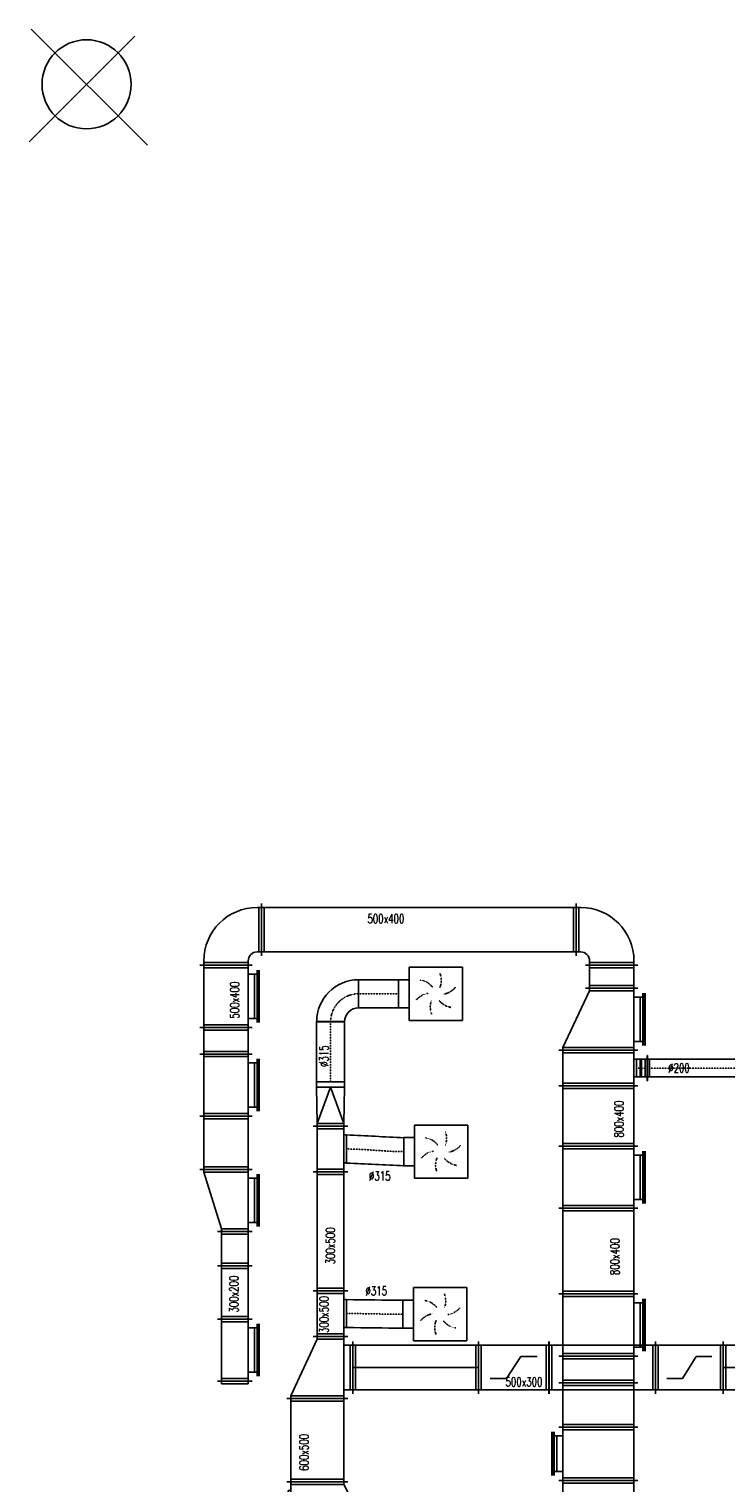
# Model space of a CAD drawing. Extents: x -7228 to 74941, y -112898 to 85621.
# Tile 566 of 635: x 22888 to 23673, y 83533 to 85171. Entities that reach past the tile are written whole.
import ezdxf

# ---------------------------------------------------------------- set-up
doc = ezdxf.new("R2010")
doc.units = 0
doc.linetypes.add('DASHDOT', pattern=[1, 0.5, -0.25, 0, -0.25])
doc.linetypes.add('DASHED', pattern=[0.75, 0.5, -0.25])
doc.layers.get('0').update_dxf_attribs({"color": 101, "linetype": 'CONTINUOUS'})
for name, color, linetype in [('E35', 6, 'CONTINUOUS'), ('FLUID-N2', 7, 'CONTINUOUS'), ('FLUID-N2-SYM', 7, 'CONTINUOUS'), ('FLUID-W2', 7, 'CONTINUOUS'), ('FLUID-W2-SYM', 7, 'CONTINUOUS'), ('m-went-klapy', 2, 'CONTINUOUS'), ('m-went-opis', 86, 'CONTINUOUS')]:
    doc.layers.add(name, color=color, linetype=linetype)
doc.styles.add('tab-bud$0$ROMANS', font='romans', dxfattribs={"width": 0.7})
doc.linetypes.add('ZIGZAG', pattern='A,0.00254,-5.08,[131,ltypeshp.shx,S=5.08,R=0,X=-5.08,Y=0],-10.16,[131,ltypeshp.shx,S=5.08,R=180,X=5.08,Y=0],-5.08', length=20.32254)

# ---------------------------------------------------------------- blocks, each defined once
blk = doc.blocks.new('*U7766')
at = {"color": 0, "linetype": 'ByBlock', "lineweight": -2, "ltscale": 2}
for p, q in [((195, 400), (-195, 200)), ((225, 400), (195, 400)), ((-225, 200), (-195, 200)), ((225, -400), (-225, -400)), ((-125, -400), (-125, -430)), ((125, -430), (125, -400))]:
    blk.add_line(p, q, dxfattribs=at)
at = {"color": 4, "linetype": 'Continuous', "ltscale": 2}
for p, q in [((195, 400), (195, -400)), ((-195, -400), (-195, 200))]:
    blk.add_line(p, q, dxfattribs=at)
at = {"color": 5, "linetype": 'Continuous', "lineweight": -2, "ltscale": 2}
for p, q in [((225, 445), (225, -445)), ((-225, -445), (-225, 245)), ((125, -430), (-125, -430))]:
    blk.add_line(p, q, dxfattribs=at)
blk = doc.blocks.new('*U7767')
at = {"color": 5, "linetype": 'Continuous', "lineweight": -2, "ltscale": 2}
for p, q in [((-468.5, -345), (-468.5, 345)), ((468.5, 345), (468.5, -345))]:
    blk.add_line(p, q, dxfattribs=at)
at = {"color": 0, "linetype": 'ByBlock', "lineweight": -2, "ltscale": 2}
for p, q in [((-468.5, 300), (468.5, 300)), ((-468.5, -300), (468.5, -300))]:
    blk.add_line(p, q, dxfattribs=at)
at = {"color": 4, "linetype": 'Continuous', "ltscale": 2}
for p, q in [((-438.5, -300), (-438.5, 300)), ((438.5, 300), (438.5, -300))]:
    blk.add_line(p, q, dxfattribs=at)
blk = doc.blocks.new('*U7768')
at = {"color": 5, "linetype": 'Continuous', "lineweight": -2, "ltscale": 2}
for p, q in [((-350, -345), (-350, 345)), ((350, 45), (350, -345)), ((295, -400), (-295, -400))]:
    blk.add_line(p, q, dxfattribs=at)
at = {"color": 0, "linetype": 'ByBlock', "lineweight": -2, "ltscale": 2}
for p, q in [((-320, 300), (-350, 300)), ((-320, 300), (320, 0)), ((320, 0), (350, 0)), ((-350, -300), (350, -300)), ((-250, -400), (-250, -300)), ((250, -300), (250, -400))]:
    blk.add_line(p, q, dxfattribs=at)
at = {"color": 4, "linetype": 'Continuous', "ltscale": 2}
for p, q in [((-320, -300), (-320, 300)), ((320, 0), (320, -300)), ((250, -370), (-250, -370))]:
    blk.add_line(p, q, dxfattribs=at)
blk = doc.blocks.new('*U7769')
at = {"color": 5, "linetype": 'Continuous', "lineweight": -2, "ltscale": 2}
for p, q in [((-257.5, -195), (-257.5, 195)), ((257.5, 195), (257.5, -195)), ((158, -180), (-157, -180))]:
    blk.add_line(p, q, dxfattribs=at)
at = {"color": 0, "linetype": 'ByBlock', "lineweight": -2, "ltscale": 2}
for p, q in [((-257.5, 150), (257.5, 150)), ((-257.5, -150), (257.5, -150)), ((-157, -180), (-157, -150)), ((158, -150), (158, -180))]:
    blk.add_line(p, q, dxfattribs=at)
at = {"color": 4, "linetype": 'Continuous', "ltscale": 2}
for p, q in [((-227.5, -150), (-227.5, 150)), ((227.5, 150), (227.5, -150))]:
    blk.add_line(p, q, dxfattribs=at)
blk = doc.blocks.new('*U7770')
at = {"color": 5, "linetype": 'Continuous', "lineweight": -2, "ltscale": 2}
for p, q in [((-669.5, -195), (-669.5, 195)), ((669.5, 195), (669.5, -195))]:
    blk.add_line(p, q, dxfattribs=at)
at = {"color": 0, "linetype": 'ByBlock', "lineweight": -2, "ltscale": 2}
for p, q in [((-669.5, 150), (669.5, 150)), ((-669.5, -150), (669.5, -150))]:
    blk.add_line(p, q, dxfattribs=at)
at = {"color": 4, "linetype": 'Continuous', "ltscale": 2}
for p, q in [((-639.5, -150), (-639.5, 150)), ((639.5, 150), (639.5, -150))]:
    blk.add_line(p, q, dxfattribs=at)
blk = doc.blocks.new('*U7771')
at = {"color": 5, "linetype": 'Continuous', "lineweight": -2, "ltscale": 2}
for p, q in [((-257.5, -195), (-257.5, 195)), ((257.5, 195), (257.5, -195)), ((158, -180), (-157, -180))]:
    blk.add_line(p, q, dxfattribs=at)
at = {"color": 0, "linetype": 'ByBlock', "lineweight": -2, "ltscale": 2}
for p, q in [((-257.5, 150), (257.5, 150)), ((-257.5, -150), (257.5, -150)), ((-157, -180), (-157, -150)), ((158, -150), (158, -180))]:
    blk.add_line(p, q, dxfattribs=at)
at = {"color": 4, "linetype": 'Continuous', "ltscale": 2}
for p, q in [((-227.5, -150), (-227.5, 150)), ((227.5, 150), (227.5, -150))]:
    blk.add_line(p, q, dxfattribs=at)
blk = doc.blocks.new('*U7772')
at = {"color": 5, "linetype": 'Continuous', "lineweight": -2, "ltscale": 2}
for p, q in [((-250, -195), (-250, 195)), ((250, 157.5), (250, -157.5))]:
    blk.add_line(p, q, dxfattribs=at)
at = {"color": 0, "linetype": 'ByBlock', "lineweight": -2, "ltscale": 2}
for p, q in [((-250, 150), (-220, 150)), ((-220, 150), (190, 157.5)), ((190, 157.5), (250, 157.5)), ((-250, -150), (-220, -150)), ((-220, -150), (190, -157.5)), ((190, -157.5), (250, -157.5))]:
    blk.add_line(p, q, dxfattribs=at)
at = {"color": 4, "linetype": 'Continuous', "ltscale": 2}
for p, q in [((-220, -150), (-220, 150)), ((-220, 150), (190, 0)), ((-220, -150), (190, 0)), ((190, 157.5), (190, -157.5))]:
    blk.add_line(p, q, dxfattribs=at)
blk = doc.blocks.new('*U7773')
at = {"color": 5, "linetype": 'Continuous', "lineweight": -2, "ltscale": 2}
for p, q in [((-338.5, -157.5), (-338.5, 157.5)), ((338.5, 157.5), (338.5, -157.5))]:
    blk.add_line(p, q, dxfattribs=at)
at = {"color": 0, "linetype": 'ByBlock', "lineweight": -2, "ltscale": 2}
for p, q in [((-338.5, 157.5), (338.5, 157.5)), ((-338.5, -157.5), (338.5, -157.5))]:
    blk.add_line(p, q, dxfattribs=at)
at = {"layer": 'FLUID-N2-SYM', "color": 2, "linetype": 'DASHDOT', "ltscale": 2}
blk.add_line((-338.5, 0), (338.5, 0), dxfattribs=at)
blk = doc.blocks.new('*U7774')
at = {"color": 5, "linetype": 'Continuous', "lineweight": -2, "ltscale": 2}
for p, q in [((236.25, 236.25), (236.25, -78.75)), ((78.75, -236.25), (-236.25, -236.25))]:
    blk.add_line(p, q, dxfattribs=at)
at = {"color": 0, "linetype": 'ByBlock', "lineweight": -2, "ltscale": 2}
for radius in [472.5, 157.5]:
    blk.add_arc((236.25, -236.25), radius, 90, 180, dxfattribs=at)
at = {"layer": 'FLUID-N2-SYM', "color": 2, "linetype": 'DASHDOT', "ltscale": 2}
blk.add_arc((236.25, -236.25), 315, 90, 180, dxfattribs=at)
blk = doc.blocks.new('*U7779')
at = {"color": 0, "linetype": 'ByBlock', "lineweight": -2, "ltscale": 2}
for p, q in [((-300, -300), (-300, 300)), ((300, 300), (-300, 300)), ((300, 300), (300, -300)), ((-300, -300), (300, -300)), ((-158, -300), (-158, -420)), ((158, -300), (158, -420))]:
    blk.add_line(p, q, dxfattribs=at)
at = {"color": 5, "linetype": 'Continuous', "lineweight": -2, "ltscale": 2}
blk.add_line((158, -420), (-158, -420), dxfattribs=at)
at = {"color": 4, "linetype": 'DASHED', "ltscale": 2}
for centre, start, end in [((-205, 55), 8.1986, 51.8014), ((-55, 205), 308.1986, 351.8014), ((-150, -150), 68.1986, 111.8014), ((55, -205), 128.1986, 171.8014), ((205, -55), 188.1986, 231.8014), ((150, 150), 248.1986, 291.8014)]:
    blk.add_arc(centre, 212, start, end, dxfattribs=at)
blk = doc.blocks.new('*U7780')
at = {"color": 5, "linetype": 'Continuous', "lineweight": -2, "ltscale": 2}
for p, q in [((0, -158), (0, 157)), ((450, 157), (450, -158))]:
    blk.add_line(p, q, dxfattribs=at)
at = {"color": 5, "linetype": 'ZIGZAG', "lineweight": -2, "ltscale": 0.4}
for points in [[(450, 157), (0, 157)], [(450, -158), (0, -158)]]:
    blk.add_spline(points, degree=3, dxfattribs=at)
at = {"layer": 'FLUID-N2-SYM', "color": 2, "linetype": 'DASHDOT', "ltscale": 2, "start_tangent": (-1, 0), "end_tangent": (-1, 0)}
blk.add_spline([(450, 0), (0, 0)], degree=3, dxfattribs=at)
blk = doc.blocks.new('*U7781')
at = {"color": 0, "linetype": 'ByBlock', "lineweight": -2, "ltscale": 2}
for p, q in [((-300, -300), (-300, 300)), ((300, 300), (-300, 300)), ((300, 300), (300, -300)), ((-300, -300), (300, -300)), ((-158, -300), (-158, -420)), ((158, -300), (158, -420))]:
    blk.add_line(p, q, dxfattribs=at)
at = {"color": 5, "linetype": 'Continuous', "lineweight": -2, "ltscale": 2}
blk.add_line((158, -420), (-158, -420), dxfattribs=at)
at = {"color": 4, "linetype": 'DASHED', "ltscale": 2}
for centre, start, end in [((-205, 55), 8.1986, 51.8014), ((-55, 205), 308.1986, 351.8014), ((-150, -150), 68.1986, 111.8014), ((55, -205), 128.1986, 171.8014), ((205, -55), 188.1986, 231.8014), ((150, 150), 248.1986, 291.8014)]:
    blk.add_arc(centre, 212, start, end, dxfattribs=at)
blk = doc.blocks.new('*U7782')
at = {"color": 0, "linetype": 'ByBlock', "lineweight": -2, "ltscale": 2}
for p, q in [((-300, -300), (-300, 300)), ((300, 300), (-300, 300)), ((300, 300), (300, -300)), ((-300, -300), (300, -300)), ((-158, -300), (-158, -420)), ((158, -300), (158, -420))]:
    blk.add_line(p, q, dxfattribs=at)
at = {"color": 5, "linetype": 'Continuous', "lineweight": -2, "ltscale": 2}
blk.add_line((158, -420), (-158, -420), dxfattribs=at)
at = {"color": 4, "linetype": 'DASHED', "ltscale": 2}
for centre, start, end in [((-205, 55), 8.1986, 51.8014), ((-55, 205), 308.1986, 351.8014), ((-150, -150), 68.1986, 111.8014), ((55, -205), 128.1986, 171.8014), ((205, -55), 188.1986, 231.8014), ((150, 150), 248.1986, 291.8014)]:
    blk.add_arc(centre, 212, start, end, dxfattribs=at)
blk = doc.blocks.new('*U7786')
at = {"color": 5, "linetype": 'Continuous', "lineweight": -2, "ltscale": 2}
for p, q in [((0, -158), (0, 157)), ((635, 150), (635, -165))]:
    blk.add_line(p, q, dxfattribs=at)
at = {"color": 5, "linetype": 'ZIGZAG', "lineweight": -2, "ltscale": 0.4}
for points in [[(635, 150), (0, 157)], [(635, -165), (0, -158)]]:
    blk.add_spline(points, degree=3, dxfattribs=at)
at = {"layer": 'FLUID-N2-SYM', "color": 2, "linetype": 'DASHDOT', "ltscale": 2, "start_tangent": (-1, 0), "end_tangent": (-1, 0)}
blk.add_spline([(635, -8), (0, 0)], degree=3, dxfattribs=at)
blk = doc.blocks.new('*U7787')
at = {"color": 5, "linetype": 'Continuous', "lineweight": -2, "ltscale": 2}
for p, q in [((0, -158), (0, 158)), ((645, 127), (645, -188))]:
    blk.add_line(p, q, dxfattribs=at)
at = {"color": 5, "linetype": 'ZIGZAG', "lineweight": -2, "ltscale": 0.4}
for points in [[(645, 127), (0, 158)], [(645, -188), (0, -158)]]:
    blk.add_spline(points, degree=3, dxfattribs=at)
at = {"layer": 'FLUID-N2-SYM', "color": 2, "linetype": 'DASHDOT', "ltscale": 2, "start_tangent": (-1, 0), "end_tangent": (-1, 0)}
blk.add_spline([(645, -30), (0, 0)], degree=3, dxfattribs=at)
blk = doc.blocks.new('*U7987')
at = {"color": 1, "linetype": 'Continuous', "lineweight": -2, "ltscale": 2}
for p, q in [((-300, -445), (-300, 445)), ((300, 445), (300, -445)), ((245, -500), (-245, -500))]:
    blk.add_line(p, q, dxfattribs=at)
at = {"color": 0, "linetype": 'ByBlock', "lineweight": -2, "ltscale": 2}
for p, q in [((-300, 400), (300, 400)), ((-300, -400), (300, -400)), ((-200, -400), (-200, -500)), ((200, -500), (200, -400))]:
    blk.add_line(p, q, dxfattribs=at)
at = {"color": 4, "linetype": 'Continuous', "ltscale": 2}
for p, q in [((-270, -400), (-270, 400)), ((270, 400), (270, -400)), ((200, -470), (-200, -470))]:
    blk.add_line(p, q, dxfattribs=at)
blk = doc.blocks.new('*U7988')
at = {"color": 1, "linetype": 'Continuous', "lineweight": -2, "ltscale": 2}
for p, q in [((-150, -445), (-150, 445)), ((150, 445), (150, -445))]:
    blk.add_line(p, q, dxfattribs=at)
at = {"color": 0, "linetype": 'ByBlock', "lineweight": -2, "ltscale": 2}
for p, q in [((-150, 400), (150, 400)), ((-150, -400), (150, -400))]:
    blk.add_line(p, q, dxfattribs=at)
at = {"color": 4, "linetype": 'Continuous', "ltscale": 2}
for p, q in [((-120, -400), (-120, 400)), ((120, 400), (120, -400))]:
    blk.add_line(p, q, dxfattribs=at)
blk = doc.blocks.new('*U7989')
at = {"color": 1, "linetype": 'Continuous', "lineweight": -2, "ltscale": 2}
for p, q in [((-250, -445), (-250, 445)), ((250, 445), (250, -445))]:
    blk.add_line(p, q, dxfattribs=at)
at = {"color": 0, "linetype": 'ByBlock', "lineweight": -2, "ltscale": 2}
for p, q in [((-220, 400), (-250, 400)), ((220, 400), (-220, 400)), ((220, 400), (250, 400)), ((-220, -400), (-250, -400)), ((220, -400), (-220, -400)), ((220, -400), (250, -400))]:
    blk.add_line(p, q, dxfattribs=at)
at = {"color": 4, "linetype": 'Continuous', "ltscale": 2}
for p, q in [((-220, -400), (-220, 400)), ((220, 400), (220, -400))]:
    blk.add_line(p, q, dxfattribs=at)
blk = doc.blocks.new('*U7990')
at = {"color": 1, "linetype": 'Continuous', "lineweight": -2, "ltscale": 2}
for p, q in [((-250, -445), (-250, 445)), ((250, 445), (250, -445))]:
    blk.add_line(p, q, dxfattribs=at)
at = {"color": 0, "linetype": 'ByBlock', "lineweight": -2, "ltscale": 2}
for p, q in [((-220, 400), (-250, 400)), ((220, 400), (-220, 400)), ((220, 400), (250, 400)), ((-220, -400), (-250, -400)), ((220, -400), (-220, -400)), ((220, -400), (250, -400))]:
    blk.add_line(p, q, dxfattribs=at)
at = {"color": 4, "linetype": 'Continuous', "ltscale": 2}
for p, q in [((-220, -400), (-220, 400)), ((220, 400), (220, -400))]:
    blk.add_line(p, q, dxfattribs=at)
blk = doc.blocks.new('*U7991')
at = {"color": 4, "linetype": 'Continuous', "ltscale": 2}
blk.add_line((-245, 25), (245, 25), dxfattribs=at)
at = {"color": 0, "linetype": 'ByBlock', "lineweight": -2, "ltscale": 2}
for p, q in [((-245, 10), (245, 10)), ((-200, 0), (-200, 10)), ((200, 0), (200, 10))]:
    blk.add_line(p, q, dxfattribs=at)
blk = doc.blocks.new('*U7992')
at = {"color": 1, "linetype": 'Continuous', "lineweight": -2, "ltscale": 2}
for p, q in [((-350, -445), (-350, 445)), ((350, 445), (350, -445)), ((295, -500), (-295, -500))]:
    blk.add_line(p, q, dxfattribs=at)
at = {"color": 0, "linetype": 'ByBlock', "lineweight": -2, "ltscale": 2}
for p, q in [((-350, 400), (350, 400)), ((-350, -400), (350, -400)), ((-250, -500), (-250, -400)), ((250, -400), (250, -500))]:
    blk.add_line(p, q, dxfattribs=at)
at = {"color": 4, "linetype": 'Continuous', "ltscale": 2}
for p, q in [((-320, -400), (-320, 400)), ((320, 400), (320, -400)), ((250, -470), (-250, -470))]:
    blk.add_line(p, q, dxfattribs=at)
blk = doc.blocks.new('*U7993')
at = {"color": 1, "linetype": 'Continuous', "lineweight": -2, "ltscale": 2}
for p, q in [((-482.5, -445), (-482.5, 445)), ((482.5, 445), (482.5, -445))]:
    blk.add_line(p, q, dxfattribs=at)
at = {"color": 0, "linetype": 'ByBlock', "lineweight": -2, "ltscale": 2}
for p, q in [((-482.5, 400), (482.5, 400)), ((-482.5, -400), (482.5, -400))]:
    blk.add_line(p, q, dxfattribs=at)
at = {"color": 4, "linetype": 'Continuous', "ltscale": 2}
for p, q in [((-452.5, -400), (-452.5, 400)), ((452.5, 400), (452.5, -400))]:
    blk.add_line(p, q, dxfattribs=at)
blk = doc.blocks.new('*U7813')
at = {"color": 5, "linetype": 'Continuous', "lineweight": -2, "ltscale": 2}
for p, q in [((-600, -295), (-600, 295)), ((600, 295), (600, -295))]:
    blk.add_line(p, q, dxfattribs=at)
at = {"color": 0, "linetype": 'ByBlock', "lineweight": -2, "ltscale": 2}
for p, q in [((-600, 250), (600, 250)), ((-600, -250), (600, -250))]:
    blk.add_line(p, q, dxfattribs=at)
at = {"color": 4, "linetype": 'Continuous', "ltscale": 2}
for p, q in [((-570, -250), (-570, 250)), ((570, 250), (570, -250))]:
    blk.add_line(p, q, dxfattribs=at)
blk = doc.blocks.new('*U7689')
at = {"color": 5, "linetype": 'Continuous', "lineweight": -2, "ltscale": 2}
for p, q in [((-708, -295), (-708, 295)), ((708, 295), (708, -295))]:
    blk.add_line(p, q, dxfattribs=at)
at = {"color": 0, "linetype": 'ByBlock', "lineweight": -2, "ltscale": 2}
for p, q in [((-708, 250), (708, 250)), ((-708, -250), (708, -250))]:
    blk.add_line(p, q, dxfattribs=at)
at = {"color": 4, "linetype": 'Continuous', "ltscale": 2}
for p, q in [((-678, -250), (-678, 250)), ((678, 250), (678, -250))]:
    blk.add_line(p, q, dxfattribs=at)
at = {"layer": 'FLUID-N2-SYM', "color": 2, "linetype": 'Continuous', "ltscale": 2}
blk.add_line((-708, 0), (708, 0), dxfattribs=at)
blk = doc.blocks.new('*U7690')
at = {"color": 5, "linetype": 'Continuous', "lineweight": -2, "ltscale": 2}
for p, q in [((-438.5, -295), (-438.5, 295)), ((438.5, 295), (438.5, -295))]:
    blk.add_line(p, q, dxfattribs=at)
at = {"color": 0, "linetype": 'ByBlock', "lineweight": -2, "ltscale": 2}
for p, q in [((-438.5, 250), (438.5, 250)), ((-438.5, -250), (438.5, -250))]:
    blk.add_line(p, q, dxfattribs=at)
at = {"color": 4, "linetype": 'Continuous', "ltscale": 2}
for p, q in [((-408.5, -250), (-408.5, 250)), ((408.5, 250), (408.5, -250))]:
    blk.add_line(p, q, dxfattribs=at)
at = {"layer": 'FLUID-N2-SYM', "color": 2, "linetype": 'Continuous', "ltscale": 2}
blk.add_line((-438.5, 0), (438.5, 0), dxfattribs=at)
blk = doc.blocks.new('*U7814')
at = {"color": 5, "linetype": 'Continuous', "lineweight": -2, "ltscale": 2}
for p, q in [((-381, -295), (-381, 295)), ((381, 295), (381, -295))]:
    blk.add_line(p, q, dxfattribs=at)
at = {"color": 0, "linetype": 'ByBlock', "lineweight": -2, "ltscale": 2}
for p, q in [((-381, 250), (381, 250)), ((-381, -250), (381, -250))]:
    blk.add_line(p, q, dxfattribs=at)
at = {"color": 4, "linetype": 'Continuous', "ltscale": 2}
for p, q in [((-351, -250), (-351, 250)), ((351, 250), (351, -250)), ((-76.2, -125), (76.2, 125)), ((76.2, 125), (254, 125)), ((-254, -125), (-76.2, -125))]:
    blk.add_line(p, q, dxfattribs=at)
blk = doc.blocks.new('*U7815')
at = {"color": 5, "linetype": 'Continuous', "lineweight": -2, "ltscale": 2}
for p, q in [((-397.5, -295), (-397.5, 295)), ((397.5, 295), (397.5, -295))]:
    blk.add_line(p, q, dxfattribs=at)
at = {"color": 0, "linetype": 'ByBlock', "lineweight": -2, "ltscale": 2}
for p, q in [((-397.5, 250), (397.5, 250)), ((-397.5, -250), (397.5, -250))]:
    blk.add_line(p, q, dxfattribs=at)
at = {"color": 4, "linetype": 'Continuous', "ltscale": 2}
for p, q in [((-367.5, -250), (-367.5, 250)), ((367.5, 250), (367.5, -250)), ((-79.5, -125), (79.5, 125)), ((79.5, 125), (265, 125)), ((-265, -125), (-79.5, -125))]:
    blk.add_line(p, q, dxfattribs=at)
blk = doc.blocks.new('*U7994')
at = {"color": 4, "linetype": 'Continuous', "ltscale": 2}
blk.add_line((-295, 25), (295, 25), dxfattribs=at)
at = {"color": 0, "linetype": 'ByBlock', "lineweight": -2, "ltscale": 2}
for p, q in [((-295, 10), (295, 10)), ((-250, 0), (-250, 10)), ((250, 0), (250, 10))]:
    blk.add_line(p, q, dxfattribs=at)
blk = doc.blocks.new('*U7995')
at = {"color": 1, "linetype": 'Continuous', "lineweight": -2, "ltscale": 2}
for p, q in [((-350, -445), (-350, 445)), ((350, 445), (350, -445)), ((295, -500), (-295, -500))]:
    blk.add_line(p, q, dxfattribs=at)
at = {"color": 0, "linetype": 'ByBlock', "lineweight": -2, "ltscale": 2}
for p, q in [((-350, 400), (350, 400)), ((-350, -400), (350, -400)), ((-250, -500), (-250, -400)), ((250, -400), (250, -500))]:
    blk.add_line(p, q, dxfattribs=at)
at = {"color": 4, "linetype": 'Continuous', "ltscale": 2}
for p, q in [((-320, -400), (-320, 400)), ((320, 400), (320, -400)), ((250, -470), (-250, -470))]:
    blk.add_line(p, q, dxfattribs=at)
blk = doc.blocks.new('*U7996')
at = {"color": 1, "linetype": 'Continuous', "lineweight": -2, "ltscale": 2}
for p, q in [((-340, -445), (-340, 445)), ((340, 445), (340, -445))]:
    blk.add_line(p, q, dxfattribs=at)
at = {"color": 0, "linetype": 'ByBlock', "lineweight": -2, "ltscale": 2}
for p, q in [((-340, 400), (340, 400)), ((-340, -400), (340, -400))]:
    blk.add_line(p, q, dxfattribs=at)
at = {"color": 4, "linetype": 'Continuous', "ltscale": 2}
for p, q in [((-310, -400), (-310, 400)), ((310, 400), (310, -400))]:
    blk.add_line(p, q, dxfattribs=at)
blk = doc.blocks.new('*U7997')
at = {"color": 4, "linetype": 'Continuous', "ltscale": 2}
blk.add_line((-295, 25), (295, 25), dxfattribs=at)
at = {"color": 0, "linetype": 'ByBlock', "lineweight": -2, "ltscale": 2}
for p, q in [((-295, 10), (295, 10)), ((-250, 0), (-250, 10)), ((250, 0), (250, 10))]:
    blk.add_line(p, q, dxfattribs=at)
blk = doc.blocks.new('*U7998')
at = {"color": 1, "linetype": 'Continuous', "lineweight": -2, "ltscale": 2}
for p, q in [((-200, -445), (-200, 445)), ((200, 445), (200, -445)), ((100, -430), (-100, -430))]:
    blk.add_line(p, q, dxfattribs=at)
at = {"color": 0, "linetype": 'ByBlock', "lineweight": -2, "ltscale": 2}
for p, q in [((-200, 400), (200, 400)), ((-200, -400), (200, -400)), ((-100, -430), (-100, -400)), ((100, -400), (100, -430))]:
    blk.add_line(p, q, dxfattribs=at)
at = {"color": 4, "linetype": 'Continuous', "ltscale": 2}
for p, q in [((-170, -400), (-170, 400)), ((170, 400), (170, -400))]:
    blk.add_line(p, q, dxfattribs=at)
blk = doc.blocks.new('*U7999')
at = {"color": 1, "linetype": 'Continuous', "lineweight": -2, "ltscale": 2}
for p, q in [((-25, -100), (-25, 100)), ((25, 100), (25, -100))]:
    blk.add_line(p, q, dxfattribs=at)
at = {"color": 0, "linetype": 'ByBlock', "lineweight": -2, "ltscale": 2}
for p, q in [((-25, 100), (-2.5, 100)), ((-2.5, 142.5), (2.5, 142.5)), ((-2.5, 142.5), (-2.5, -142.5)), ((2.5, -142.5), (2.5, 142.5)), ((2.5, 100), (25, 100)), ((-2.5, -100), (-25, -100)), ((2.5, -142.5), (-2.5, -142.5)), ((25, -100), (2.5, -100))]:
    blk.add_line(p, q, dxfattribs=at)
blk = doc.blocks.new('*U8000')
at = {"color": 1, "linetype": 'Continuous', "lineweight": -2, "ltscale": 2}
for p, q in [((-47.5, -100), (-47.5, 100)), ((47.5, 100), (47.5, -100))]:
    blk.add_line(p, q, dxfattribs=at)
at = {"color": 0, "linetype": 'ByBlock', "lineweight": -2, "ltscale": 2}
for p, q in [((-47.5, 100), (47.5, 100)), ((-47.5, -100), (47.5, -100))]:
    blk.add_line(p, q, dxfattribs=at)
at = {"color": 4, "linetype": 'Continuous', "ltscale": 2}
for p, q in [((-7.5, 100), (-7.5, -100)), ((7.5, 100), (7.5, -100))]:
    blk.add_line(p, q, dxfattribs=at)
at = {"layer": 'FLUID-W2-SYM', "color": 2, "linetype": 'DASHDOT', "ltscale": 2}
blk.add_line((-47.5, 0), (47.5, 0), dxfattribs=at)
blk = doc.blocks.new('*U8001')
at = {"color": 1, "linetype": 'Continuous', "lineweight": -2, "ltscale": 2}
for p, q in [((-2040, -100), (-2040, 100)), ((2040, 100), (2040, -100))]:
    blk.add_line(p, q, dxfattribs=at)
at = {"color": 0, "linetype": 'ByBlock', "lineweight": -2, "ltscale": 2}
for p, q in [((-2040, 100), (2040, 100)), ((-2040, -100), (2040, -100))]:
    blk.add_line(p, q, dxfattribs=at)
at = {"layer": 'FLUID-W2-SYM', "color": 2, "linetype": 'DASHDOT', "ltscale": 2}
blk.add_line((-2040, 0), (2040, 0), dxfattribs=at)
blk = doc.blocks.new('*U8007')
at = {"color": 1, "linetype": 'Continuous', "lineweight": -2, "ltscale": 2}
for p, q in [((-350, -445), (-350, 445)), ((350, 145), (350, -445)), ((295, -500), (-295, -500))]:
    blk.add_line(p, q, dxfattribs=at)
at = {"color": 0, "linetype": 'ByBlock', "lineweight": -2, "ltscale": 2}
for p, q in [((-320, 400), (-350, 400)), ((-320, 400), (320, 100)), ((320, 100), (350, 100)), ((-350, -400), (350, -400)), ((-250, -500), (-250, -400)), ((250, -400), (250, -500))]:
    blk.add_line(p, q, dxfattribs=at)
at = {"color": 4, "linetype": 'Continuous', "ltscale": 2}
for p, q in [((-320, -400), (-320, 400)), ((320, 100), (320, -400)), ((250, -470), (-250, -470))]:
    blk.add_line(p, q, dxfattribs=at)
blk = doc.blocks.new('*U8008')
at = {"color": 1, "linetype": 'Continuous', "lineweight": -2, "ltscale": 2}
for p, q in [((-350, -245), (-350, 345)), ((345, -350), (-245, -350))]:
    blk.add_line(p, q, dxfattribs=at)
at = {"color": 0, "linetype": 'ByBlock', "lineweight": -2, "ltscale": 2}
for p, q in [((-300, 300), (-350, 300)), ((-300, -200), (-350, -200)), ((-200, -350), (-200, -300)), ((300, -350), (300, -300))]:
    blk.add_line(p, q, dxfattribs=at)
at = {"color": 4, "linetype": 'Continuous', "ltscale": 2}
for p, q in [((-320, -200), (-320, 300)), ((300, -320), (-200, -320))]:
    blk.add_line(p, q, dxfattribs=at)
at = {"color": 0, "linetype": 'ByBlock', "lineweight": -2, "ltscale": 2}
for radius in [600, 100]:
    blk.add_arc((-300, -300), radius, 0, 90, dxfattribs=at)
blk = doc.blocks.new('*U8009')
at = {"color": 1, "linetype": 'Continuous', "lineweight": -2, "ltscale": 2}
for p, q in [((-129, -295), (-129, 295)), ((129, 295), (129, -295))]:
    blk.add_line(p, q, dxfattribs=at)
at = {"color": 0, "linetype": 'ByBlock', "lineweight": -2, "ltscale": 2}
for p, q in [((-129, 250), (129, 250)), ((-129, -250), (129, -250))]:
    blk.add_line(p, q, dxfattribs=at)
at = {"color": 4, "linetype": 'Continuous', "ltscale": 2}
for p, q in [((-99, -250), (-99, 250)), ((99, 250), (99, -250))]:
    blk.add_line(p, q, dxfattribs=at)
blk = doc.blocks.new('*U8010')
at = {"color": 4, "linetype": 'Continuous', "ltscale": 2}
blk.add_line((-295, 25), (295, 25), dxfattribs=at)
at = {"color": 0, "linetype": 'ByBlock', "lineweight": -2, "ltscale": 2}
for p, q in [((-295, 10), (295, 10)), ((-250, 0), (-250, 10)), ((250, 0), (250, 10))]:
    blk.add_line(p, q, dxfattribs=at)
blk = doc.blocks.new('*U8011')
at = {"color": 1, "linetype": 'Continuous', "lineweight": -2, "ltscale": 2}
for p, q in [((-1773.5, -295), (-1773.5, 295)), ((1773.5, 295), (1773.5, -295))]:
    blk.add_line(p, q, dxfattribs=at)
at = {"color": 0, "linetype": 'ByBlock', "lineweight": -2, "ltscale": 2}
for p, q in [((-1773.5, 250), (1773.5, 250)), ((-1773.5, -250), (1773.5, -250))]:
    blk.add_line(p, q, dxfattribs=at)
at = {"color": 4, "linetype": 'Continuous', "ltscale": 2}
for p, q in [((-1743.5, -250), (-1743.5, 250)), ((1743.5, 250), (1743.5, -250))]:
    blk.add_line(p, q, dxfattribs=at)
blk = doc.blocks.new('*U8012')
at = {"color": 1, "linetype": 'Continuous', "lineweight": -2, "ltscale": 2}
for p, q in [((-350, -245), (-350, 345)), ((345, -350), (-245, -350))]:
    blk.add_line(p, q, dxfattribs=at)
at = {"color": 0, "linetype": 'ByBlock', "lineweight": -2, "ltscale": 2}
for p, q in [((-300, 300), (-350, 300)), ((-300, -200), (-350, -200)), ((-200, -350), (-200, -300)), ((300, -350), (300, -300))]:
    blk.add_line(p, q, dxfattribs=at)
at = {"color": 4, "linetype": 'Continuous', "ltscale": 2}
for p, q in [((-320, -200), (-320, 300)), ((300, -320), (-200, -320))]:
    blk.add_line(p, q, dxfattribs=at)
at = {"color": 0, "linetype": 'ByBlock', "lineweight": -2, "ltscale": 2}
for radius in [600, 100]:
    blk.add_arc((-300, -300), radius, 0, 90, dxfattribs=at)
blk = doc.blocks.new('*U8013')
at = {"color": 1, "linetype": 'Continuous', "lineweight": -2, "ltscale": 2}
for p, q in [((-350, -295), (-350, 295)), ((350, 295), (350, -295)), ((295, -350), (-295, -350))]:
    blk.add_line(p, q, dxfattribs=at)
at = {"color": 0, "linetype": 'ByBlock', "lineweight": -2, "ltscale": 2}
for p, q in [((-350, 250), (350, 250)), ((-350, -250), (350, -250)), ((-250, -250), (-250, -350)), ((250, -350), (250, -250))]:
    blk.add_line(p, q, dxfattribs=at)
at = {"color": 4, "linetype": 'Continuous', "ltscale": 2}
for p, q in [((-320, -250), (-320, 250)), ((320, 250), (320, -250)), ((250, -320), (-250, -320))]:
    blk.add_line(p, q, dxfattribs=at)
blk = doc.blocks.new('*U8014')
at = {"color": 1, "linetype": 'Continuous', "lineweight": -2, "ltscale": 2}
for p, q in [((-150, -295), (-150, 295)), ((150, 295), (150, -295))]:
    blk.add_line(p, q, dxfattribs=at)
at = {"color": 0, "linetype": 'ByBlock', "lineweight": -2, "ltscale": 2}
for p, q in [((-150, 250), (150, 250)), ((-150, -250), (150, -250))]:
    blk.add_line(p, q, dxfattribs=at)
at = {"color": 4, "linetype": 'Continuous', "ltscale": 2}
for p, q in [((-120, -250), (-120, 250)), ((120, 250), (120, -250))]:
    blk.add_line(p, q, dxfattribs=at)
blk = doc.blocks.new('*U8015')
at = {"color": 1, "linetype": 'Continuous', "lineweight": -2, "ltscale": 2}
for p, q in [((-350, -295), (-350, 295)), ((350, 295), (350, -295)), ((295, -350), (-295, -350))]:
    blk.add_line(p, q, dxfattribs=at)
at = {"color": 0, "linetype": 'ByBlock', "lineweight": -2, "ltscale": 2}
for p, q in [((-350, 250), (350, 250)), ((-350, -250), (350, -250)), ((-250, -250), (-250, -350)), ((250, -350), (250, -250))]:
    blk.add_line(p, q, dxfattribs=at)
at = {"color": 4, "linetype": 'Continuous', "ltscale": 2}
for p, q in [((-320, -250), (-320, 250)), ((320, 250), (320, -250)), ((250, -320), (-250, -320))]:
    blk.add_line(p, q, dxfattribs=at)
blk = doc.blocks.new('*U8016')
at = {"color": 1, "linetype": 'Continuous', "lineweight": -2, "ltscale": 2}
for p, q in [((-300, -295), (-300, 295)), ((300, 295), (300, -295))]:
    blk.add_line(p, q, dxfattribs=at)
at = {"color": 0, "linetype": 'ByBlock', "lineweight": -2, "ltscale": 2}
for p, q in [((-300, 250), (300, 250)), ((-300, -250), (300, -250))]:
    blk.add_line(p, q, dxfattribs=at)
at = {"color": 4, "linetype": 'Continuous', "ltscale": 2}
for p, q in [((-270, -250), (-270, 250)), ((270, 250), (270, -250))]:
    blk.add_line(p, q, dxfattribs=at)
blk = doc.blocks.new('*U8017')
at = {"color": 0, "linetype": 'ByBlock', "lineweight": -2, "ltscale": 2}
for p, q in [((320, 250), (-320, 50)), ((320, 250), (350, 250)), ((-320, 50), (-350, 50)), ((-350, -250), (350, -250)), ((-250, -250), (-250, -350)), ((250, -350), (250, -250))]:
    blk.add_line(p, q, dxfattribs=at)
at = {"color": 4, "linetype": 'Continuous', "ltscale": 2}
for p, q in [((320, 250), (320, -250)), ((-320, -250), (-320, 50)), ((250, -320), (-250, -320))]:
    blk.add_line(p, q, dxfattribs=at)
at = {"color": 1, "linetype": 'Continuous', "lineweight": -2, "ltscale": 2}
for p, q in [((350, 295), (350, -295)), ((-350, -295), (-350, 95)), ((295, -350), (-295, -350))]:
    blk.add_line(p, q, dxfattribs=at)
blk = doc.blocks.new('*U8018')
at = {"color": 1, "linetype": 'Continuous', "lineweight": -2, "ltscale": 2}
for p, q in [((-350, -195), (-350, 195)), ((350, 195), (350, -195)), ((295, -250), (-295, -250))]:
    blk.add_line(p, q, dxfattribs=at)
at = {"color": 0, "linetype": 'ByBlock', "lineweight": -2, "ltscale": 2}
for p, q in [((-350, 150), (350, 150)), ((-350, -150), (350, -150)), ((-250, -150), (-250, -250)), ((250, -250), (250, -150))]:
    blk.add_line(p, q, dxfattribs=at)
at = {"color": 4, "linetype": 'Continuous', "ltscale": 2}
for p, q in [((-320, -150), (-320, 150)), ((320, 150), (320, -150)), ((250, -220), (-250, -220))]:
    blk.add_line(p, q, dxfattribs=at)
blk = doc.blocks.new('*U8019')
at = {"color": 1, "linetype": 'Continuous', "lineweight": -2, "ltscale": 2}
for p, q in [((-300, -195), (-300, 195)), ((300, 195), (300, -195))]:
    blk.add_line(p, q, dxfattribs=at)
at = {"color": 0, "linetype": 'ByBlock', "lineweight": -2, "ltscale": 2}
for p, q in [((-300, 150), (300, 150)), ((-300, -150), (300, -150))]:
    blk.add_line(p, q, dxfattribs=at)
at = {"color": 4, "linetype": 'Continuous', "ltscale": 2}
for p, q in [((-270, -150), (-270, 150)), ((270, 150), (270, -150))]:
    blk.add_line(p, q, dxfattribs=at)
blk = doc.blocks.new('*U8020')
at = {"color": 1, "linetype": 'Continuous', "lineweight": -2, "ltscale": 2}
for p, q in [((-193, -195), (-193, 195)), ((193, 195), (193, -195))]:
    blk.add_line(p, q, dxfattribs=at)
at = {"color": 0, "linetype": 'ByBlock', "lineweight": -2, "ltscale": 2}
for p, q in [((-163, 150), (-193, 150)), ((-163, 150), (163, 150)), ((163, 150), (193, 150)), ((-163, -150), (-193, -150)), ((-163, -150), (163, -150)), ((163, -150), (193, -150))]:
    blk.add_line(p, q, dxfattribs=at)
at = {"color": 4, "linetype": 'Continuous', "ltscale": 2}
for p, q in [((-163, -150), (-163, 150)), ((163, 150), (163, -150))]:
    blk.add_line(p, q, dxfattribs=at)
blk = doc.blocks.new('*U8021')
at = {"color": 1, "linetype": 'Continuous', "lineweight": -2, "ltscale": 2}
blk.add_line((0, -195), (0, 195), dxfattribs=at)
at = {"color": 0, "linetype": 'ByBlock', "lineweight": -2, "ltscale": 2}
for p, q in [((0, 150), (30, 150)), ((30, 150), (30, -150)), ((0, -150), (30, -150))]:
    blk.add_line(p, q, dxfattribs=at)
blk = doc.blocks.new('*U8022')
at = {"color": 4, "linetype": 'Continuous', "ltscale": 2}
blk.add_line((-295, 25), (295, 25), dxfattribs=at)
at = {"color": 0, "linetype": 'ByBlock', "lineweight": -2, "ltscale": 2}
for p, q in [((-295, 10), (295, 10)), ((-250, 0), (-250, 10)), ((250, 0), (250, 10))]:
    blk.add_line(p, q, dxfattribs=at)
blk = doc.blocks.new('*U8023')
at = {"color": 4, "linetype": 'Continuous', "ltscale": 2}
blk.add_line((-295, 25), (295, 25), dxfattribs=at)
at = {"color": 0, "linetype": 'ByBlock', "lineweight": -2, "ltscale": 2}
for p, q in [((-295, 10), (295, 10)), ((-250, 0), (-250, 10)), ((250, 0), (250, 10))]:
    blk.add_line(p, q, dxfattribs=at)
blk = doc.blocks.new('*U8024')
at = {"color": 4, "linetype": 'Continuous', "ltscale": 2}
blk.add_line((-295, 25), (295, 25), dxfattribs=at)
at = {"color": 0, "linetype": 'ByBlock', "lineweight": -2, "ltscale": 2}
for p, q in [((-295, 10), (295, 10)), ((-250, 0), (-250, 10)), ((250, 0), (250, 10))]:
    blk.add_line(p, q, dxfattribs=at)
blk = doc.blocks.new('*U8025')
at = {"color": 4, "linetype": 'Continuous', "ltscale": 2}
blk.add_line((-295, 25), (295, 25), dxfattribs=at)
at = {"color": 0, "linetype": 'ByBlock', "lineweight": -2, "ltscale": 2}
for p, q in [((-295, 10), (295, 10)), ((-250, 0), (-250, 10)), ((250, 0), (250, 10))]:
    blk.add_line(p, q, dxfattribs=at)
blk = doc.blocks.new('111111')
at = {"layer": 'm-went-klapy'}
for p, q in [((327.5, -96), (458.4, -226.9)), ((324.9, -223.1), (444, -104))]:
    blk.add_line(p, q, dxfattribs=at)
blk.add_circle((389.8, -158.2), 50.2, dxfattribs=at)
blk = doc.blocks.new('A$C121D2BAE')
at = {"layer": 'FLUID-N2', "color": 5, "linetype": 'Continuous'}
for name, p, xscale, yscale, zscale, rotation in [('*U7779', (923.5, -1174.5), 0.1, 0.1, 0.1, 269.9999999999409), ('*U7774', (812.9, -1182.4), 0.1, 0.1, 0.1, 359.9999999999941), ('*U7780', (836.5, -1174.5), 0.1, 0.1, 0.1, 359.9999999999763), ('*U7773', (805, -1239.8), 0.1, 0.1, 0.1, 90), ('*U7772', (805, -1298.7), 0.1, 0.1, 0.1, 90), ('*U7771', (805, -1349.4), 0.1, 0.1, 0.1, 90), ('*U7781', (929.5, -1352.4), 0.09999999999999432, 0.09999999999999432, 0.1, 269.9999999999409), ('*U7787', (823, -1349.4), 0.1, 0.1, 0.1, 359.9999999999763), ('*U7770', (805, -1442.1), 0.1, 0.1, 0.1, 90), ('*U7782', (928.5, -1535.6, -2800), 0.1000000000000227, 0.1000000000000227, 0.09999999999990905, 269.9999999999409), ('*U7769', (805, -1534.8, -2800), 0.09999999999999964, 0.09999999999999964, 0.09999999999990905, 90), ('*U7786', (823, -1534.8), 0.1, 0.1, 0.1, 359.9999999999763), ('*U7768', (790, -1595.6), 0.09999999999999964, 0.09999999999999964, 0.09999999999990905, 90), ('*U7814', (1209.2, -1595.6), 0.1, 0.1, 0.1, 179.9999999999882), ('*U7690', (1291.1, -1595.6), 0.1, 0.09999999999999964, 0.09999999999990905, 180.0000000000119), ('*U7767', (790, -1677.4), 0.1, 0.1, 0.1, 90), ('*U7766', (800, -1746.8), 0.1, 0.1, 0.1, 270.0000000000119)]:
    blk.add_blockref(name, p, dxfattribs=dict(at, xscale=xscale, yscale=yscale, zscale=zscale, rotation=rotation))
at = {"layer": 'FLUID-N2', "color": 5, "linetype": 'Continuous', "xscale": 0.1}
for name, p, yscale, zscale in [('*U7689', (900.8, -1595.6), 0.09999999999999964, 0.09999999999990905), ('*U7815', (1011.3, -1595.6), 0.1, 0.1), ('*U7813', (1111.1, -1595.6), 0.1000000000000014, 0.1)]:
    blk.add_blockref(name, p, dxfattribs=dict(at, yscale=yscale, zscale=zscale))
at = {"layer": 'FLUID-W2', "color": 1, "linetype": 'Continuous'}
for name, p, xscale, yscale, zscale, rotation in [('*U8012', (692.1, -1107.4), 0.1, 0.1, 0.1, 89.99999999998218), ('*U8011', (904.5, -1102.4), 0.1, 0.1, 0.1, 179.9999999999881), ('*U8013', (687.1, -1177.4), 0.1, 0.1, 0.1, 89.99999999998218), ('*U8009', (1121.8, -1155.3), 0.1, 0.1, 0.1, 269.9999999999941), ('*U8025', (722.1, -1177.4), 0.1, 0.1, 0.1, 269.9999999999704), ('*U8007', (1106.8, -1203.2), 0.1, 0.1, 0.1, 90.00000000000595), ('*U8010', (1156.8, -1203.2), 0.1, 0.1, 0.1, 269.9999999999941), ('*U8014', (687.1, -1227.4), 0.1, 0.1, 0.1, 269.9999999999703), ('*U8015', (687.1, -1277.4), 0.1, 0.1, 0.1, 89.99999999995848), ('*U7998', (1106.8, -1258.2), 0.09999999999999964, 0.09999999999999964, 0.09999999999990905, 90.00000000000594), ('*U8024', (722.1, -1277.4), 0.1, 0.1, 0.1, 269.9999999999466), ('*U7996', (1106.8, -1312.2), 0.1, 0.1, 0.1, 90.00000000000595), ('*U8016', (687.1, -1342.4), 0.1, 0.1, 0.1, 269.9999999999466), ('*U7995', (1106.8, -1381.2), 0.1, 0.1, 0.1, 90.00000000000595), ('*U7997', (1156.8, -1381.2), 0.1, 0.1, 0.1, 269.9999999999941), ('*U8017', (687.1, -1407.4), 0.1, 0.1, 0.1, 89.99999999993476), ('*U8023', (722.1, -1407.4), 0.1, 0.1, 0.1, 269.9999999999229), ('*U7993', (1106.8, -1464.4), 0.1, 0.1, 0.1, 90.00000000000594), ('*U8020', (697.1, -1461.7), 0.1, 0.1, 0.1, 89.99999999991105), ('*U8019', (697.1, -1511), 0.1, 0.1, 0.1, 89.99999999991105), ('*U7992', (1106.8, -1547.7), 0.1, 0.1, 0.1, 90.00000000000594), ('*U7994', (1156.8, -1547.7), 0.1, 0.1, 0.1, 269.9999999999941), ('*U8018', (697.1, -1576), 0.1, 0.1, 0.1, 89.99999999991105), ('*U8022', (722.1, -1576), 0.1, 0.1, 0.1, 269.9999999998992), ('*U7988', (1106.8, -1597.7), 0.1000000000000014, 0.1000000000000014, 0.1, 90.00000000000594), ('*U8021', (697.1, -1611), 0.1, 0.1, 0.1, 269.9999999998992), ('*U7990', (1106.8, -1637.7), 0.1, 0.1, 0.1, 90.00000000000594), ('*U7991', (1056.8, -1692.7), 0.1, 0.1, 0.1, 90.00000000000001), ('*U7987', (1106.8, -1692.7), 0.1, 0.1, 0.1, 270.0000000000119), ('*U7989', (1106.8, -1747.7), 0.1, 0.1, 0.1, 90)]:
    blk.add_blockref(name, p, dxfattribs=dict(at, xscale=xscale, yscale=yscale, zscale=zscale, rotation=rotation))
at = {"layer": 'FLUID-W2', "color": 1, "linetype": 'Continuous', "xscale": 0.1, "yscale": 0.1, "zscale": 0.1}
for name, p in [('*U8008', (1116.8, -1107.4)), ('*U7999', (1161.8, -1258.2)), ('*U8000', (1154.6, -1258.2)), ('*U8001', (1368.3, -1258.2))]:
    blk.add_blockref(name, p, dxfattribs=at)
at = {"layer": 'm-went-klapy'}
blk.add_blockref('111111', (140.2, 8.2), dxfattribs=at)
at = {"layer": 'm-went-opis', "style": 'tab-bud$0$ROMANS', "width": 0.7}
for s, p in [('500x400', (846.5, -1095)), ('%%C200', (1185.4, -1263.1)), ('%%C315', (848.2, -1384.9)), ('%%C315', (844.3, -1514.3)), ('500x300', (1002.1, -1616.8, -4726.8))]:
    blk.add_text(s, height=10.11, dxfattribs=at).set_placement(p)
for s, p in [('500x400', (701.9, -1202.5)), ('%%C315', (802.6, -1256.9)), ('800x400', (1135, -1336.5)), ('300x500', (809.8, -1479.3)), ('800x400', (1130.4, -1491.5)), ('300x200', (701, -1533.7)), ('300x500', (802.6, -1556.7)), ('600x500', (780, -1712))]:
    blk.add_text(s, height=10.11, rotation=90, dxfattribs=at).set_placement(p)

msp = doc.modelspace()

# ---------------------------------------------------------------- block references
at = {"layer": 'E35'}
msp.add_blockref('A$C121D2BAE', (22422.844, 85259.063), dxfattribs=at)

doc.saveas('drawing.dxf')
